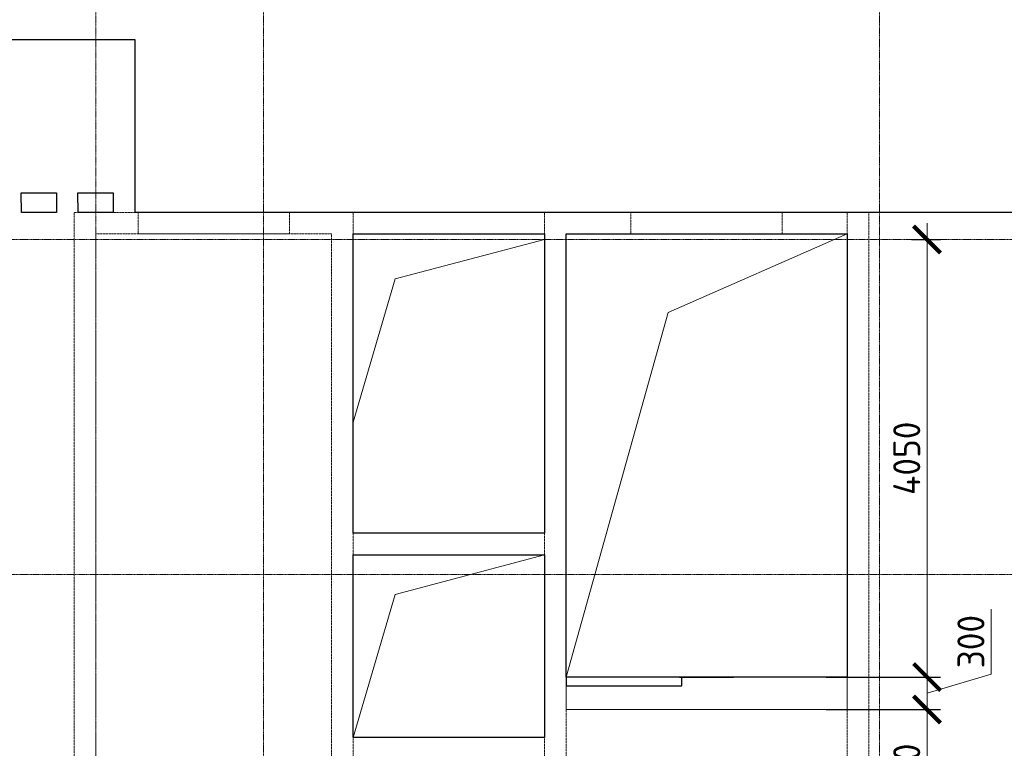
# Model space of a CAD drawing. Header units: millimetres. Extents: x -42044588 to 856694, y -806701 to 941911.
# Tile 738 of 1056: x 218455 to 227565, y -270573 to -263829. Entities that reach past the tile are written whole.
import ezdxf

# ---------------------------------------------------------------- set-up
doc = ezdxf.new("R2010")
doc.units = ezdxf.units.MM
for name, pattern in [('______5', [1100, 800, -100, 100, -100]), ('DASHED', [7, 5, -2, 0]), ('GOST2.303 4', [7, 5, -2, 0]), ('осевая', [50.8, 31.75, -6.35, 6.35, -6.35])]:
    doc.linetypes.add(name, pattern=pattern)
doc.layers.add('0 @ 100', color=7, linetype='Continuous')
for name, color, linetype, lineweight in [('RAZMER', 100, 'Continuous', 15), ('RAZMER @ 100', 100, 'Continuous', 15), ('Оси', 40, '______5', 18), ('Перекрытие ж_бетон', 1, 'Continuous', 30), ('РАЗМЕРЫ', 1, 'Continuous', 9), ('СТЕНЫ', 3, 'Continuous', 30)]:
    doc.layers.add(name, color=color, linetype=linetype, lineweight=lineweight)
doc.styles.add('ГОСТ', font='GOST_Common.ttf')
doc.dimstyles.new('ГОСТ', dxfattribs={"dimscale": 0, "dimtxt": 2.5, "dimasz": 2.5, "dimexe": 1.25, "dimexo": 0.625, "dimtad": 1, "dimdec": 0, "dimtxsty": 'ГОСТ', "dimblk": 'ARCHTICK', "dimcen": 2.5, "dimdle": 1.5, "dimclrd": 256, "dimclre": 256, "dimclrt": 256, "dimadec": 0, "dimazin": 0, "dimtfac": 1, "dimtdec": 0, "dimtmove": 1, "dimatfit": 3, "dimfxl": 0, "dimlwd": -1, "dimarcsym": 0})

# ---------------------------------------------------------------- blocks, each defined once
blk = doc.blocks.new('оси блок 2')
at = {"layer": 'Оси', "color": 16, "linetype": 'осевая', "lineweight": 0, "ltscale": 0.25, "transparency": 33554687}
for p, q in [((-65854.7, -322543), (-65854.7, -347914.1)), ((-64304.7, -322543), (-64304.7, -347914.1)), ((-58604.7, -322543), (-58604.7, -347914.1)), ((-89822.3, -326301.3), (-37238.5, -326301.3)), ((-89822.3, -329401.3), (-37238.5, -329401.3))]:
    blk.add_line(p, q, dxfattribs=at)
blk = doc.blocks.new('подложка стн 1-го этажа')
at = {"layer": 'СТЕНЫ', "color": 252, "linetype": 'DASHED', "lineweight": 0, "ltscale": 0.5, "true_color": 0x939598, "transparency": 33554687}
for p, q in [((30273.8, 26361.8, -200), (30273.8, 19411.8, -200)), ((30273.8, 26361.8, -200), (30273.8, 26361.8, -200)), ((32043.8, 26361.8, -200), (32043.8, 19411.8, -200)), ((32043.8, 26361.8, -200), (32043.8, 26361.8, -200)), ((34843.8, 26361.8, -200), (34843.8, 20511.8, -200)), ((34843.8, 26361.8, -200), (34843.8, 26361.8, -200)), ((27893.8, 26161.8, -200), (27893.8, 18711.8, -200)), ((27893.8, 26161.8, -200), (27893.8, 26161.8, -200)), ((27893.8, 26161.8, -200), (30073.8, 26161.8, -200)), ((30073.8, 19411.8, -200), (30073.8, 26161.8, -200)), ((30073.8, 26161.8, -200), (30073.8, 26161.8, -200)), ((30273.8, 26161.8, -200), (30273.8, 26161.8, -200)), ((32043.8, 26161.8, -200), (30273.8, 26161.8, -200)), ((32043.8, 26161.8, -200), (32043.8, 26161.8, -200)), ((32243.8, 26161.8, -200), (34843.8, 26161.8, -200)), ((32243.8, 26161.8, -200), (32243.8, 26161.8, -200)), ((32243.8, 26161.8, -200), (32243.8, 20511.8, -200)), ((34843.8, 26161.8, -200), (34843.8, 26161.8, -200)), ((27693.8, 26111.8, -200), (27693.8, 26111.8, -200)), ((27693.8, 26111.8, -200), (27693.8, 18711.8, -200)), ((35043.8, 18711.8, -200), (35043.8, 26111.8, -200)), ((30273.8, 23391.8, -200), (30273.8, 23391.8, -200)), ((32043.8, 23391.8, -200), (30273.8, 23391.8, -200)), ((32043.8, 23391.8, -200), (32043.8, 23391.8, -200)), ((32043.8, 23191.8, -200), (30273.8, 23191.8, -200)), ((30273.8, 23191.8, -200), (30273.8, 23191.8, -200)), ((32043.8, 23191.8, -200), (32043.8, 23191.8, -200)), ((30273.8, 21501.8, -200), (32043.8, 21501.8, -200)), ((30273.8, 21501.8, -200), (30273.8, 21501.8, -200)), ((32043.8, 21501.8, -200), (32043.8, 21501.8, -200))]:
    blk.add_line(p, q, dxfattribs=at)
at = {"layer": 'СТЕНЫ', "color": 252, "linetype": 'DASHED', "lineweight": 0, "ltscale": 0.5, "true_color": 0x939598, "transparency": 33554687, "elevation": -200}
blk.add_lwpolyline([(35043.8, 26111.8), (35043.9, 26361.8), (27693.9, 26361.8), (27693.9, 26111.8)], dxfattribs=at)
at = {"layer": 'СТЕНЫ', "color": 252, "linetype": 'DASHED', "lineweight": 0, "ltscale": 0.5, "true_color": 0x939598, "transparency": 33554687, "elevation": -560}
for points in [[(28283.9, 26364.8), (29683.7, 26364.8), (29683.7, 26161.8), (28283.9, 26161.8)], [(32844.2, 26364.8), (34243.9, 26364.8), (34243.9, 26161.8), (32844.2, 26161.8)]]:
    blk.add_lwpolyline(points, close=True, dxfattribs=at)
blk = doc.blocks.new('_ArchTick')
at = {"color": 0, "linetype": 'ByBlock', "const_width": 0.15}
blk.add_lwpolyline([(-0.5, -0.5), (0.5, 0.5)], dxfattribs=at)
blk = doc.blocks.new('*D4498')
at = {"layer": 'DEFPOINTS', "color": 0, "transparency": 16777216}
for p in [(226015, -270212.5), (226849.3, -270212.5), (226711.6, -271462.6)]:
    blk.add_point(p, dxfattribs=at)
at = {"layer": 'RAZMER', "transparency": 16777216}
blk.add_line((226849.3, -271612.6), (226849.3, -270062.5), dxfattribs=at)
at = {"layer": 'RAZMER', "lineweight": -2, "transparency": 16777216}
for p, q in [((226077.5, -270212.5), (226974.3, -270212.5)), ((226774.1, -271462.6), (226974.3, -271462.6))]:
    blk.add_line(p, q, dxfattribs=at)
at = {"layer": 'RAZMER', "transparency": 16777216, "xscale": 250, "yscale": 250, "zscale": 250}
for p, rotation in [((226849.3, -270212.5), 90), ((226849.3, -271462.6), 270)]:
    blk.add_blockref('_ArchTick', p, dxfattribs=dict(at, rotation=rotation))
at = {"layer": 'RAZMER', "lineweight": 0, "transparency": 16777216, "insert": (226661.8, -270837.6), "char_height": 250, "attachment_point": 5, "rotation": 90, "style": 'ГОСТ', "bg_fill": 3, "box_fill_scale": 1.1, "bg_fill_color": 256, "bg_fill_true_color": 13158600, "bg_fill_transparency": 0}
blk.add_mtext('1250', dxfattribs=at)
blk = doc.blocks.new('*D4499')
at = {"layer": 'DEFPOINTS', "color": 0, "transparency": 16777216}
for p in [(225853, -269913.5), (225853, -270213.5), (226849.3, -270213.5)]:
    blk.add_point(p, dxfattribs=at)
at = {"layer": 'RAZMER', "transparency": 16777216}
for p, q in [((227443, -269885.4), (227443, -269285.4)), ((226849.3, -269763.5), (226849.3, -270363.5)), ((226849.3, -270063.5), (227443, -269885.4))]:
    blk.add_line(p, q, dxfattribs=at)
at = {"layer": 'RAZMER', "lineweight": -2, "transparency": 16777216}
for p, q in [((225915.5, -269913.5), (226974.3, -269913.5)), ((225915.5, -270213.5), (226974.3, -270213.5))]:
    blk.add_line(p, q, dxfattribs=at)
at = {"layer": 'RAZMER', "transparency": 16777216, "xscale": 250, "yscale": 250, "zscale": 250}
for p, rotation in [((226849.3, -269913.5), 90), ((226849.3, -270213.5), 270)]:
    blk.add_blockref('_ArchTick', p, dxfattribs=dict(at, rotation=rotation))
at = {"layer": 'RAZMER', "lineweight": 0, "transparency": 16777216, "insert": (227255.5, -269585.4), "char_height": 250, "attachment_point": 5, "rotation": 90, "style": 'ГОСТ', "bg_fill": 3, "box_fill_scale": 1.1, "bg_fill_color": 256, "bg_fill_true_color": 13158600, "bg_fill_transparency": 0}
blk.add_mtext('300', dxfattribs=at)
blk = doc.blocks.new('*D4500')
at = {"layer": 'DEFPOINTS', "color": 0, "transparency": 16777216}
for p in [(226642.8, -265863.6, -360), (226849.3, -265863.6), (226494.2, -269913.5)]:
    blk.add_point(p, dxfattribs=at)
at = {"layer": 'RAZMER', "transparency": 16777216}
blk.add_line((226849.3, -270063.5), (226849.3, -265713.6), dxfattribs=at)
at = {"layer": 'RAZMER', "lineweight": -2, "transparency": 16777216}
for p, q in [((226705.3, -265863.6), (226974.3, -265863.6)), ((226556.7, -269913.5), (226974.3, -269913.5))]:
    blk.add_line(p, q, dxfattribs=at)
at = {"layer": 'RAZMER', "transparency": 16777216, "xscale": 250, "yscale": 250, "zscale": 250}
for p, rotation in [((226849.3, -265863.6), 90), ((226849.3, -269913.5), 270)]:
    blk.add_blockref('_ArchTick', p, dxfattribs=dict(at, rotation=rotation))
at = {"layer": 'RAZMER', "lineweight": 0, "transparency": 16777216, "insert": (226661.8, -267888.6), "char_height": 250, "attachment_point": 5, "rotation": 90, "style": 'ГОСТ', "bg_fill": 3, "box_fill_scale": 1.1, "bg_fill_color": 256, "bg_fill_true_color": 13158600, "bg_fill_transparency": 0}
blk.add_mtext('4050', dxfattribs=at)
blk = doc.blocks.new('*D4503')
at = {"layer": 'DEFPOINTS', "color": 0, "transparency": 16777216}
for p in [(226015, -270212.5), (226849.3, -270212.5), (226711.6, -271462.6)]:
    blk.add_point(p, dxfattribs=at)
at = {"layer": 'RAZMER', "transparency": 16777216}
blk.add_line((226849.3, -271612.6), (226849.3, -270062.5), dxfattribs=at)
at = {"layer": 'RAZMER', "lineweight": -2, "transparency": 16777216}
for p, q in [((226077.5, -270212.5), (226974.3, -270212.5)), ((226774.1, -271462.6), (226974.3, -271462.6))]:
    blk.add_line(p, q, dxfattribs=at)
at = {"layer": 'RAZMER', "transparency": 16777216, "xscale": 250, "yscale": 250, "zscale": 250}
for p, rotation in [((226849.3, -270212.5), 90), ((226849.3, -271462.6), 270)]:
    blk.add_blockref('_ArchTick', p, dxfattribs=dict(at, rotation=rotation))
at = {"layer": 'RAZMER', "lineweight": 0, "transparency": 16777216, "insert": (226661.8, -270837.6), "char_height": 250, "attachment_point": 5, "rotation": 90, "style": 'ГОСТ', "bg_fill": 3, "box_fill_scale": 1.1, "bg_fill_color": 256, "bg_fill_true_color": 13158600, "bg_fill_transparency": 0}
blk.add_mtext('1250', dxfattribs=at)
blk = doc.blocks.new('*D4504')
at = {"layer": 'DEFPOINTS', "color": 0, "transparency": 16777216}
for p in [(225853, -269913.5), (225853, -270213.5), (226849.3, -270213.5)]:
    blk.add_point(p, dxfattribs=at)
at = {"layer": 'RAZMER', "transparency": 16777216}
for p, q in [((227443, -269885.4), (227443, -269285.4)), ((226849.3, -269763.5), (226849.3, -270363.5)), ((226849.3, -270063.5), (227443, -269885.4))]:
    blk.add_line(p, q, dxfattribs=at)
at = {"layer": 'RAZMER', "lineweight": -2, "transparency": 16777216}
for p, q in [((225915.5, -269913.5), (226974.3, -269913.5)), ((225915.5, -270213.5), (226974.3, -270213.5))]:
    blk.add_line(p, q, dxfattribs=at)
at = {"layer": 'RAZMER', "transparency": 16777216, "xscale": 250, "yscale": 250, "zscale": 250}
for p, rotation in [((226849.3, -269913.5), 90), ((226849.3, -270213.5), 270)]:
    blk.add_blockref('_ArchTick', p, dxfattribs=dict(at, rotation=rotation))
at = {"layer": 'RAZMER', "lineweight": 0, "transparency": 16777216, "insert": (227255.5, -269585.4), "char_height": 250, "attachment_point": 5, "rotation": 90, "style": 'ГОСТ', "bg_fill": 3, "box_fill_scale": 1.1, "bg_fill_color": 256, "bg_fill_true_color": 13158600, "bg_fill_transparency": 0}
blk.add_mtext('300', dxfattribs=at)
blk = doc.blocks.new('*D4501')
at = {"layer": 'DEFPOINTS', "color": 0, "transparency": 16777216}
for p in [(226642.8, -265863.6, -360), (226849.3, -265863.6), (226494.2, -269913.5)]:
    blk.add_point(p, dxfattribs=at)
at = {"layer": 'RAZMER', "transparency": 16777216}
blk.add_line((226849.3, -270063.5), (226849.3, -265713.6), dxfattribs=at)
at = {"layer": 'RAZMER', "lineweight": -2, "transparency": 16777216}
for p, q in [((226705.3, -265863.6), (226974.3, -265863.6)), ((226556.7, -269913.5), (226974.3, -269913.5))]:
    blk.add_line(p, q, dxfattribs=at)
at = {"layer": 'RAZMER', "transparency": 16777216, "xscale": 250, "yscale": 250, "zscale": 250}
for p, rotation in [((226849.3, -265863.6), 90), ((226849.3, -269913.5), 270)]:
    blk.add_blockref('_ArchTick', p, dxfattribs=dict(at, rotation=rotation))
at = {"layer": 'RAZMER', "lineweight": 0, "transparency": 16777216, "insert": (226661.8, -267888.6), "char_height": 250, "attachment_point": 5, "rotation": 90, "style": 'ГОСТ', "bg_fill": 3, "box_fill_scale": 1.1, "bg_fill_color": 256, "bg_fill_true_color": 13158600, "bg_fill_transparency": 0}
blk.add_mtext('4050', dxfattribs=at)

msp = doc.modelspace()

# ---------------------------------------------------------------- linework, layer by layer
at = {"layer": 'RAZMER'}
for p, q in [((223509.945, -269913.481, 720), (226109.945, -269913.481, 720)), ((223509.945, -270213.481, 720), (223509.945, -269913.481, 720)), ((223509.945, -270213.481, 920), (223509.945, -269913.481, 920)), ((226109.945, -269913.481, 720), (226109.945, -270213.481, 720))]:
    msp.add_line(p, q, dxfattribs=at)
at = {"layer": 'RAZMER', "linetype": 'GOST2.303 4'}
msp.add_line((226109.945, -270213.481, 720), (223509.945, -270213.481, 720), dxfattribs=at)
at = {"layer": 'RAZMER', "lineweight": 30}
for elevation in [720, 920]:
    msp.add_lwpolyline([(224579.945, -269913.481), (223509.945, -269913.481), (223509.945, -269993.481), (224579.945, -269993.481)], close=True, dxfattribs=dict(at, elevation=elevation))
for elevation in [720, 920]:
    msp.add_lwpolyline([(224559.945, -269913.481), (225059.945, -269913.481)], dxfattribs=dict(at, elevation=elevation))
at = {"layer": 'Перекрытие ж_бетон'}
for p, q in [((216169.945, -264012.649), (219519.945, -264012.649)), ((219519.945, -264012.649), (219519.945, -265612.648))]:
    msp.add_line(p, q, dxfattribs=at)
for points, elevation in [([(218794.879, -265612.648), (218469.879, -265612.648), (218469.109, -265432.658), (218794.109, -265432.658)], -0.071), ([(219319.866, -265612.648), (218994.866, -265612.648), (218994.096, -265432.658), (219319.096, -265432.658)], 0.071), ([(221539.98, -265812.648), (223309.98, -265812.648), (223309.98, -268582.648), (221539.98, -268582.648)], 360.018), ([(221539.98, -268782.648), (223309.98, -268782.648), (223309.98, -270472.648), (221539.98, -270472.648)], 360.018)]:
    msp.add_lwpolyline(points, close=True, dxfattribs=dict(at, elevation=elevation))
msp.add_lwpolyline([(227809.945, -265612.648), (219519.945, -265612.648)], dxfattribs=at)
at = {"layer": 'РАЗМЕРЫ', "lineweight": 0}
for points, elevation in [([(221539.98, -267552.649), (221928.551, -266228.412), (223309.98, -265862.649)], 360), ([(221539.98, -270472.648), (221928.551, -269148.41), (223309.98, -268782.648)], 360.018)]:
    msp.add_lwpolyline(points, dxfattribs=dict(at, elevation=elevation))

# ---------------------------------------------------------------- block references
msp.add_blockref('подложка стн 1-го этажа', (191266.023, -291974.443, 560))
at = {"layer": 'РАЗМЕРЫ'}
msp.add_blockref('оси блок 2', (285014.663, 60438.674), dxfattribs=at)

# ---------------------------------------------------------------- next in the draw order: dimensions: what is measured, and where the dimension line sits
at = {"layer": 'RAZMER @ 100', "lineweight": 0}
dim = msp.add_linear_dim(base=(226849.272, -270212.481, 720), p1=(226711.574, -271462.648, 720), p2=(226014.977, -270212.481, 720), angle=90, dimstyle='ГОСТ', override={"dimscale": 100, "dimtix": 0, "dimtofl": 1, "dimtmove": 1, "dimatfit": 3}, dxfattribs=at)
dim.commit()
dim.dimension.update_dxf_attribs({"geometry": '*D4498', "text_midpoint": (226661.772, -270837.565, 720)})

# ---------------------------------------------------------------- next in the draw order: dimensions: what is measured, and where the dimension line sits
dim = msp.add_linear_dim(base=(226849.272, -270213.481, 720), p1=(225852.977, -269913.481, 720), p2=(225852.977, -270213.481, 720), angle=90, dimstyle='ГОСТ', override={"dimscale": 100, "dimtix": 0, "dimtofl": 1, "dimtmove": 1, "dimatfit": 3}, dxfattribs=at)
dim.commit()
dim.dimension.update_dxf_attribs({"geometry": '*D4499', "text_midpoint": (227255.522, -269822.856, 720)})

# ---------------------------------------------------------------- next in the draw order: linework, layer by layer
at = {"layer": 'RAZMER'}
for p, q in [((223509.945, -269913.481, 920), (226109.945, -269913.481, 920)), ((226109.945, -269913.481, 920), (226109.945, -270213.481, 920))]:
    msp.add_line(p, q, dxfattribs=at)
at = {"layer": 'RAZMER', "linetype": 'GOST2.303 4'}
msp.add_line((226109.945, -270213.481, 920), (223509.945, -270213.481, 920), dxfattribs=at)
at = {"layer": 'Перекрытие ж_бетон', "elevation": 360}
msp.add_lwpolyline([(223509.945, -265812.648), (226109.945, -265812.648), (226109.945, -269913.481), (223509.945, -269913.481)], close=True, dxfattribs=at)
at = {"layer": 'РАЗМЕРЫ', "elevation": 360}
msp.add_lwpolyline([(223509.945, -269913.481), (224455.299, -266539.482), (226109.945, -265812.648)], dxfattribs=at)

# ---------------------------------------------------------------- next in the draw order: dimensions: what is measured, and where the dimension line sits
at = {"layer": 'RAZMER @ 100', "lineweight": 0}
dim = msp.add_linear_dim(base=(226849.272, -265863.648, 720), p1=(226494.196, -269913.481, 720), p2=(226642.754, -265863.648, 360), angle=90, dimstyle='ГОСТ', override={"dimscale": 100, "dimtix": 0, "dimtofl": 1, "dimtmove": 1, "dimatfit": 3}, dxfattribs=at)
dim.commit()
dim.dimension.update_dxf_attribs({"geometry": '*D4500', "text_midpoint": (226661.772, -267888.565, 720)})

# ---------------------------------------------------------------- next in the draw order: dimensions: what is measured, and where the dimension line sits
dim = msp.add_linear_dim(base=(226849.272, -270212.481, 920), p1=(226711.574, -271462.648, 920), p2=(226014.977, -270212.481, 920), angle=90, dimstyle='ГОСТ', override={"dimscale": 100, "dimtix": 0, "dimtofl": 1, "dimtmove": 1, "dimatfit": 3}, dxfattribs=at)
dim.commit()
dim.dimension.update_dxf_attribs({"geometry": '*D4503', "text_midpoint": (226661.772, -270837.565, 920)})

# ---------------------------------------------------------------- next in the draw order: dimensions: what is measured, and where the dimension line sits
dim = msp.add_linear_dim(base=(226849.272, -270213.481, 920), p1=(225852.977, -269913.481, 920), p2=(225852.977, -270213.481, 920), angle=90, dimstyle='ГОСТ', override={"dimscale": 100, "dimtix": 0, "dimtofl": 1, "dimtmove": 1, "dimatfit": 3}, dxfattribs=at)
dim.commit()
dim.dimension.update_dxf_attribs({"geometry": '*D4504', "text_midpoint": (227255.522, -269822.856, 920)})

# ---------------------------------------------------------------- next in the draw order: dimensions: what is measured, and where the dimension line sits
dim = msp.add_linear_dim(base=(226849.272, -265863.648, 920), p1=(226494.196, -269913.481, 920), p2=(226642.754, -265863.648, 560), angle=90, dimstyle='ГОСТ', override={"dimscale": 100, "dimtix": 0, "dimtofl": 1, "dimtmove": 1, "dimatfit": 3}, dxfattribs=at)
dim.commit()
dim.dimension.update_dxf_attribs({"geometry": '*D4501', "text_midpoint": (226661.772, -267888.565, 920)})

# ---------------------------------------------------------------- next in the draw order: texts
at = {"layer": '0 @ 100', "char_height": 300, "width": 18500, "attachment_point": 1, "style": 'ГОСТ'}
for s, insert in [('\\pi-900,l900,t900;{\\C7;1.^IАрмирование монолитной плиты  состоит из основного армирования ∅10 А500С с шагом  200х200мм  в нижней зоне, основного армирования ∅10 А500С с шагом  200х200мм  в  верхней зоне и дополнительного армирования, указанного на схемах армирования.\\P2.^IАрмирование плиты предусмотрено отдельными  стержнями заводской длины по осям Х и Y. При недостатке заводской длины стержней для армирования плиты, стыки стержней осуществлять внахлестку без  сварки. Стыки арматуры внахлестку должны располагаться вразбежку (через шаг). См. деталь стыковки арматуры.\\P3.^IВерхнюю и нижнюю арматуру вязать вязальной проволокой через пересечение.  Стержни основной и дополнительной арматуры укладывать в соответствии с сечениями .\\P4.^IПо периметру плиты и у отверстий  у концов основной арматуры устанавливать П-образные элементы Ск1.\\P5.^IПозиции со знаком "*" укладываются с шагом 100 мм\\P6.^IДля фиксации в проектном положении стержней верхней сетки устанавливать фиксаторы Ф1 с шагом 600х600мм.\\P7.^IДиаметр оправки стержня при d<20мм - 5d, при d≥20мм - 8d\\P8.^IКаркасы поперечного армирования устанавливаются до начала устройство верхней сетки армирования.\\P9.^IОбрамления отверстий см. лист 8. В местах расположения отверстий осуществить прерывания основной и дополнительной сеток арматуры. Отверстия обрамляются двумя стержнями арматуры, расход стали на обрамление учтен на листе 25.\\P10.^IПроемы размерами до 300х300 допускается выполнять по месту методом алмазного бурения.\\P11.^IСечения 3-3;4-4;5-5 см. лист 8.}', (-39552.237, -237043.75)), ('\\pi-900,l900,t900;{\\C7;1.^IАрмирование монолитной плиты  состоит из основного армирования ∅10 А500С с шагом  200х200мм  в нижней зоне, основного армирования ∅10 А500С с шагом  200х200мм  в  верхней зоне и дополнительного армирования, указанного на схемах армирования.\\P2.^IАрмирование плиты предусмотрено отдельными  стержнями заводской длины по осям Х и Y. При недостатке заводской длины стержней для армирования плиты, стыки стержней осуществлять внахлестку без  сварки. Стыки арматуры внахлестку должны располагаться вразбежку (через шаг). См. деталь стыковки арматуры.\\P3.^IВерхнюю и нижнюю арматуру вязать вязальной проволокой через пересечение.  Стержни основной и дополнительной арматуры укладывать в соответствии с сечениями .\\P4.^IПо периметру плиты и у отверстий  у концов основной арматуры устанавливать П-образные элементы Ск1.\\P5.^IПозиции со знаком "*" укладываются с шагом 100 мм\\P6.^IДля фиксации в проектном положении стержней верхней сетки устанавливать фиксаторы Ф1 с шагом 600х600мм.\\P7.^IДиаметр оправки стержня при d<20мм - 5d, при d≥20мм - 8d\\P8.^IКаркасы поперечного армирования устанавливаются до начала устройство верхней сетки армирования.\\P9.^IОбрамления отверстий см. лист 8. В местах расположения отверстий осуществить прерывания основной и дополнительной сеток арматуры. Отверстия обрамляются двумя стержнями арматуры, расход стали на обрамление учтен на листе 25.\\P10.^IПроемы размерами до 300х300 допускается выполнять по месту методом алмазного бурения.}', (164490.226, -237072.641)), ('\\pi-900,l900,t900;{\\C7;1.^IАрмирование монолитной плиты  состоит из основного армирования ∅10 А500С с шагом  200х200мм  в нижней зоне, основного армирования ∅10 А500С с шагом  200х200мм  в  верхней зоне и дополнительного армирования, указанного на схемах армирования.\\P2.^IАрмирование плиты предусмотрено отдельными  стержнями заводской длины по осям Х и Y. При недостатке заводской длины стержней для армирования плиты, стыки стержней осуществлять внахлестку без  сварки. Стыки арматуры внахлестку должны располагаться вразбежку (через шаг). См. деталь стыковки арматуры.\\P3.^IВерхнюю и нижнюю арматуру вязать вязальной проволокой через пересечение.  Стержни основной и дополнительной арматуры укладывать в соответствии с сечениями .\\P4.^IПо периметру плиты и у отверстий  у концов основной арматуры устанавливать П-образные элементы Ск1.\\P5.^IПозиции со знаком "*" укладываются с шагом 100 мм\\P6.^IДля фиксации в проектном положении стержней верхней сетки устанавливать фиксаторы Ф1 с шагом 600х600мм.\\P7.^IДиаметр оправки стержня при d<20мм - 5d, при d≥20мм - 8d\\P8.^IКаркасы поперечного армирования устанавливаются до начала устройство верхней сетки армирования.\\P9.^IОбрамления отверстий см. лист 8. В местах расположения отверстий осуществить прерывания основной и дополнительной сеток арматуры. Отверстия обрамляются двумя стержнями арматуры, расход стали на обрамление учтен на листе 25.\\P10.^IПроемы размерами до 300х300 допускается выполнять по месту методом алмазного бурения.}', (67549.049, -238408.446))]:
    msp.add_mtext(s, dxfattribs=dict(at, insert=insert))

doc.saveas('drawing.dxf')
